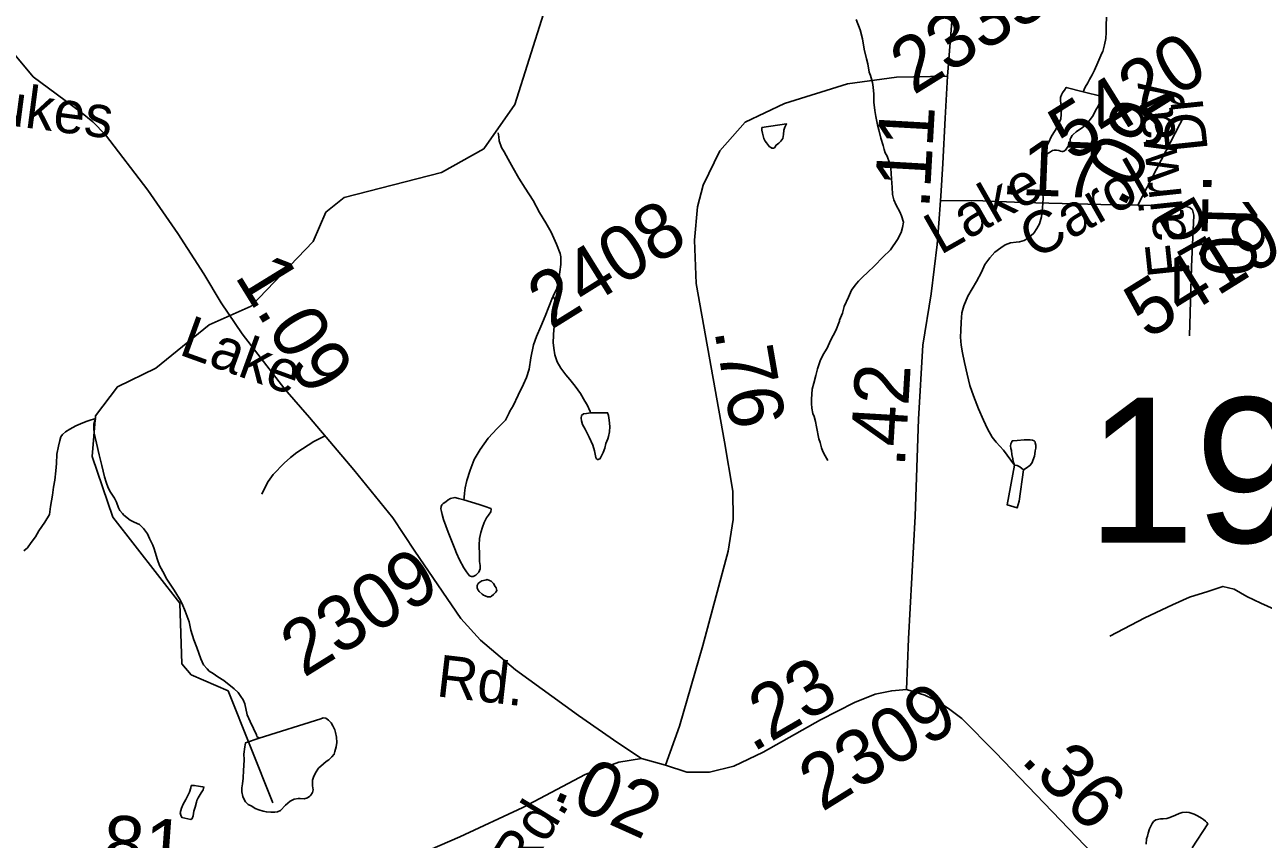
# Model space of a CAD drawing. Extents: x 2001466 to 31450019, y -30647475 to 847247.
# Drawn here: x 2197224 to 2202831, y 776986 to 780676 of the extents above; entities that cross this region are included whole.
import ezdxf

# ---------------------------------------------------------------- set-up
doc = ezdxf.new("R2010")
doc.units = 0
for name, color, linetype in [('Exist Hydrographic Misc Water Feature', 7, 'Continuous'), ('Exist Road Non-System Type 51', 7, 'Continuous'), ('Exist Road Secondary Mileage Hundredths English Label', 7, 'Continuous'), ('Exist Road Secondary Structure Standard Bridge Number Label', 7, 'Continuous'), ('Exist Road Secondary Type 41 Attributed', 7, 'Continuous'), ('Exist Road Secondary Type 51 Attributed', 7, 'Continuous'), ('Exist Road Secondary Type 51 Label', 7, 'Continuous'), ('Exist Road Secondary Type 51 Number Label', 7, 'Continuous')]:
    doc.layers.add(name, color=color, linetype=linetype)

msp = doc.modelspace()

# ---------------------------------------------------------------- linework, layer by layer
at = {"layer": 'Exist Hydrographic Misc Water Feature'}
for points in [[(2198347, 777152), (2198144, 777658.2), (2197977.1, 777730.5), (2197935, 777780.5), (2197925, 778056.3), (2197622.1, 778446.3), (2197528, 778720.5), (2197544, 778903.9), (2197643, 779036.4), (2197817.1, 779121.3), (2198058.1, 779316.5), (2198249, 779401.1), (2198530.1, 779693.8), (2198587.1, 779827.1), (2198670.1, 779894.3), (2199111, 780006.6), (2199302.1, 780114.3), (2199442.2, 780314.7), (2199572.2, 780725.3), (2199652.1, 781235.5), (2199599, 781751.5), (2199615.5, 781798.4)], [(2202015.6, 780373.2), (2202025.2, 780393.2), (2202037.5, 780412.9), (2202045.3, 780429.1), (2202057, 780449.2), (2202066.6, 780471.3), (2202082.6, 780505.4), (2202100.3, 780547.4), (2202104.6, 780555.3), (2202111.9, 780585.4), (2202118.1, 780613.6), (2202119.7, 780641.4), (2202119.5, 780673.5), (2202121.2, 780711.4)], [(2200859.3, 778701.6), (2200847.2, 778723.3), (2200837.3, 778743.5), (2200831.2, 778759.4), (2200824.8, 778783.1), (2200818.9, 778801), (2200808.8, 778855.3), (2200804.3, 778879.1), (2200798.2, 778901.1), (2200792, 778915), (2200787.9, 778938.8), (2200786.1, 778960.9), (2200785.5, 778980.9), (2200787.5, 779002.9), (2200789.6, 779025), (2200797.1, 779053), (2200804.9, 779087.1), (2200812.5, 779117.2), (2200824.4, 779153.1), (2200838.4, 779183.1), (2200856.2, 779211.2), (2200871.6, 779245.4), (2200895.6, 779291.7), (2200913.2, 779333.7), (2200913, 779337.7), (2200926.7, 779369.7), (2200934.3, 779399.8), (2200954, 779441.8), (2200966.3, 779474.1), (2200984, 779496.2), (2200998.1, 779514.3), (2201018, 779534.4), (2201039.5, 779554.3), (2201071.3, 779584.8), (2201109.2, 779622.9), (2201142.9, 779657.1), (2201174.9, 779703.4), (2201192.5, 779735.3), (2201197.8, 779757.6), (2201201.7, 779781.3), (2201193.7, 779811.3), (2201185.5, 779829.2), (2201169.3, 779859.2), (2201159.3, 779883), (2201153.1, 779907.1), (2201151.1, 779941.1), (2201149, 779958.9), (2201146.1, 780001.1), (2201144.5, 780028.9), (2201138.4, 780050.9), (2201128.1, 780080.9), (2201120.1, 780096.7), (2201115.6, 780110.8), (2201109.6, 780128.7), (2201099.6, 780162.6), (2201091, 780200.5), (2201084.8, 780222.5), (2201076.8, 780260.6), (2201072.5, 780288.4), (2201068.2, 780326.4), (2201068.2, 780362.5), (2201065.8, 780394.1), (2201061.5, 780414.2), (2201053.3, 780446.3), (2201047.5, 780462.2), (2201041, 780500.1), (2201034.8, 780522.1), (2201024.3, 780565.9), (2201016.3, 780612.2), (2201006.3, 780653.8), (2200987.4, 780699.7)], [(2201853.6, 780091.7), (2201847.8, 780095.8), (2201843.3, 780099.8), (2201843.7, 780103.8), (2201843.3, 780109.9), (2201845.2, 780115.7), (2201859.3, 780142), (2201873.3, 780172), (2201888.6, 780198), (2201906.7, 780232.2), (2201914.3, 780250.1), (2201916.3, 780270.1), (2201918.2, 780298.2), (2201913.9, 780332.1), (2201913.7, 780346.4), (2201917.6, 780358.4), (2201921.7, 780368.3), (2201925.8, 780372.1), (2201931.3, 780380.2), (2201939.3, 780392.4), (2202015.6, 780373.2)], [(2202015.6, 780373.2), (2202101.7, 780351.6), (2202095.9, 780335.4), (2202089.8, 780321.4), (2202084.1, 780307.6), (2202071.8, 780287.2), (2202060.5, 780265.4), (2202048.4, 780249.3), (2202026.6, 780221), (2202012.3, 780211), (2201984.8, 780190.8), (2201970.9, 780178.7), (2201966.8, 780174.4), (2201960.8, 780164.8), (2201957.3, 780158.4), (2201957.1, 780152.8), (2201955.1, 780142.5), (2201951.4, 780130.5), (2201941.3, 780116.6), (2201935.4, 780108.6), (2201929, 780104.2), (2201923.3, 780102.3), (2201919.4, 780102.5), (2201913.5, 780104.2), (2201905.3, 780106.2), (2201895.4, 780108.1), (2201885.2, 780108.1), (2201877.6, 780106), (2201863.4, 780097.9), (2201853.6, 780091.7)], [(2200561.5, 780211.1), (2200673.1, 780227.5), (2200664.9, 780211.7), (2200661.2, 780199.6), (2200659.1, 780179.7), (2200655.3, 780161.6), (2200647.3, 780149.5), (2200637.6, 780139.6), (2200625.5, 780131.2), (2200617.7, 780119.4), (2200613.8, 780117.2), (2200605.8, 780117.2), (2200599.7, 780121.3), (2200595.8, 780123.2), (2200581.8, 780141.1), (2200575.5, 780148.9), (2200569.3, 780161.2), (2200563.6, 780184.8), (2200561.3, 780199), (2200561.3, 780205), (2200561.5, 780211.1)], [(2199616.7, 779446.7), (2199630.6, 779478.7), (2199642.3, 779520.8), (2199646, 779556.7), (2199650.1, 779590.6), (2199651.5, 779624.8), (2199647.8, 779640.8), (2199631, 779682.7), (2199606.8, 779736.7), (2199582.6, 779778.4), (2199554.5, 779826.1), (2199525.6, 779880), (2199489.5, 779935.7), (2199461, 779981.4), (2199435, 780027.1), (2199412.6, 780067), (2199394.6, 780101), (2199382.1, 780120.7), (2199372.2, 780150.6), (2199369.8, 780168.8), (2199367.5, 780186.6)], [(2201705.5, 778681.3), (2201655.1, 778749), (2201622.3, 778784.7), (2201604.6, 778808.5), (2201582.5, 778846.3), (2201564.2, 778884.4), (2201541.3, 778936.1), (2201519.3, 778995.8), (2201503.3, 779042), (2201490.6, 779093.9), (2201478.5, 779145.6), (2201469.7, 779189.5), (2201463.8, 779225.3), (2201461.1, 779261.4), (2201461.5, 779291.4), (2201463.2, 779329.3), (2201466.6, 779371.3), (2201476.3, 779403.5), (2201494.3, 779447.5), (2201513.6, 779479.8), (2201533.3, 779513.7), (2201555.2, 779555.9), (2201571.2, 779590), (2201592.8, 779620.4), (2201616.5, 779646.4), (2201642.6, 779666.5), (2201662.5, 779678.9), (2201686.3, 779689.1), (2201712.5, 779691.2), (2201728.1, 779693.3), (2201748.2, 779699.2), (2201768.1, 779711.6), (2201791.9, 779731.5), (2201805.8, 779753.8), (2201818.1, 779773.8), (2201827.5, 779805.6), (2201831.2, 779847.7), (2201835.1, 779889.7), (2201832.5, 779931.8), (2201830.4, 779975.6), (2201826.3, 780009.9), (2201826.1, 780021.7), (2201828.4, 780031.9), (2201832, 780051.6), (2201841.7, 780071.6), (2201845.6, 780079.9), (2201853.6, 780091.7)], [(2199211.1, 778524.3), (2199213.1, 778534.1), (2199214.8, 778554.1), (2199217.2, 778578.1), (2199225, 778612.2), (2199240.2, 778658.2), (2199258, 778706.2), (2199285.7, 778752.7), (2199321.4, 778802.9), (2199363, 778846.9), (2199400.9, 778885.4), (2199416.5, 778917.6), (2199420.6, 778925.5), (2199434.4, 778949.3), (2199457.7, 778997.7), (2199481.5, 779047.7), (2199495.5, 779078.1), (2199506.8, 779116.1), (2199514.8, 779168), (2199526.4, 779225.9), (2199540, 779264), (2199560.1, 779310.1), (2199579.5, 779356.6), (2199596.8, 779398.6), (2199612.8, 779440.4), (2199616.7, 779446.7)], [(2199784.6, 778918), (2199784.2, 778924.1), (2199770, 778953.8), (2199759.8, 778971.6), (2199740.1, 779005.8), (2199715.5, 779039.5), (2199691.1, 779069.2), (2199673.1, 779091), (2199651.3, 779121), (2199634.7, 779148.7), (2199624.3, 779180.7), (2199618.7, 779210.7), (2199616.3, 779236.7), (2199618.1, 779268.9), (2199619.7, 779296.6), (2199625.5, 779330.6), (2199631.4, 779368.7), (2199629, 779400.7), (2199627.1, 779424.9), (2199616.7, 779446.7)], [(2199784.6, 778918), (2199766.8, 778915.8), (2199752.8, 778913.8), (2199744.6, 778905.7), (2199742.6, 778893.5), (2199744.4, 778881.8), (2199748.7, 778865.8), (2199761.2, 778844), (2199779.1, 778808.1), (2199795.1, 778771.9), (2199803.5, 778746.3), (2199808, 778724.1), (2199810, 778716.1), (2199811.9, 778710.1), (2199815.6, 778706.4), (2199819.9, 778706.2), (2199823.6, 778708.4), (2199827.7, 778710.2), (2199829.7, 778714.4), (2199833.6, 778720.2), (2199841.8, 778738.5), (2199849.8, 778758.4), (2199855.3, 778778.7), (2199863.1, 778800.6), (2199866.8, 778810.6), (2199871.1, 778832.7), (2199873, 778856.7), (2199870.3, 778884.7), (2199866.6, 778906.3), (2199862.3, 778918.4), (2199840.2, 778918.4), (2199814.3, 778918.3), (2199788.3, 778917.8), (2199784.6, 778918)], [(2197545.4, 778892.3), (2197523.5, 778886.3), (2197501.3, 778878.3), (2197475.5, 778868), (2197455.4, 778859.7), (2197441.7, 778851.6), (2197427.7, 778843.6), (2197407.8, 778831.6), (2197394.3, 778819.4), (2197386.3, 778809.3), (2197381.8, 778793.3), (2197376.3, 778767.4), (2197368.7, 778731.2), (2197366.6, 778689.3), (2197364.8, 778655.1), (2197359.2, 778613.4), (2197353.5, 778581.4), (2197349.8, 778545), (2197340.4, 778493.3), (2197334.8, 778457.2), (2197314.7, 778423), (2197287.3, 778382.9), (2197271.5, 778356.9), (2197253, 778330.4), (2197235.4, 778306.4), (2197219.4, 778292.5)], [(2197545.4, 778892.3), (2197539.5, 778880.2), (2197535.6, 778866.2), (2197536, 778848.4), (2197537.8, 778826.6), (2197548.1, 778780.4), (2197560.6, 778728.6), (2197572.7, 778678.9), (2197585.2, 778628.7), (2197591.4, 778604.7), (2197601.6, 778578.8), (2197611.5, 778559), (2197629.7, 778531.1), (2197638.3, 778513.2), (2197648, 778487.4), (2197654.5, 778475.5), (2197666.2, 778461.5), (2197672.4, 778455.3), (2197700.7, 778431.6), (2197712.6, 778425.7), (2197718.5, 778423.6), (2197742.5, 778411.8), (2197760.7, 778394.1), (2197779, 778370.3), (2197788.8, 778348.5), (2197803.4, 778318.3), (2197809.3, 778302.4), (2197813.8, 778286.3), (2197823.9, 778252.7), (2197833.7, 778226.9), (2197848.1, 778198.7), (2197866.3, 778164.8), (2197900.6, 778115.4), (2197924.8, 778075.2), (2197936.9, 778053.5), (2197949.6, 778019.5), (2197967.6, 777971.8), (2197975.6, 777933.7), (2197988.3, 777889.9), (2198002.3, 777855.8), (2198020.7, 777803.9), (2198033.3, 777776.1), (2198048.8, 777758.3), (2198059.1, 777748.2), (2198077.1, 777736.6), (2198097.4, 777722.6), (2198125.3, 777704.9), (2198171.5, 777667.2), (2198189.7, 777651.4), (2198201.8, 777633.4), (2198212.1, 777617.6), (2198220.1, 777599.4), (2198230.5, 777549.5), (2198244.7, 777519.8), (2198258.8, 777487.6), (2198273, 777459.9), (2198275, 777451.9), (2198285.1, 777443.9)], [(2201745.7, 778659.8), (2201757.2, 778667.8), (2201775.2, 778679.6), (2201783.2, 778689.8), (2201795.1, 778722.1), (2201797.2, 778731.9), (2201798.6, 778745.9), (2201801.1, 778758.1), (2201800.9, 778772), (2201798.6, 778782), (2201798.6, 778786.1), (2201794.3, 778792), (2201786.7, 778794), (2201776.3, 778795.9), (2201748.8, 778795.7), (2201716.4, 778793.6), (2201698.8, 778791.5), (2201694.5, 778791.3), (2201692.4, 778787.1), (2201688.7, 778777.1), (2201686.9, 778769.3), (2201688.7, 778757.3), (2201691, 778747.2), (2201693, 778729.4), (2201696.9, 778709.3), (2201699.2, 778697.2), (2201705.5, 778681.3)], [(2201705.5, 778681.3), (2201672.5, 778501.3), (2201716.8, 778487.3), (2201726.6, 778517.5), (2201745.7, 778659.8)], [(2201705.5, 778681.3), (2201717, 778679.5), (2201723.6, 778677.3), (2201729.3, 778673.7), (2201737.7, 778665.5), (2201745.7, 778659.8)], [(2199211.1, 778524.3), (2199281.6, 778502.7), (2199313.4, 778493), (2199329.4, 778486.9), (2199333.5, 778485.1), (2199335.7, 778481.1), (2199333.7, 778469.2), (2199323.6, 778454.9), (2199313.6, 778443.1), (2199304, 778421), (2199296, 778400.7), (2199288.6, 778376.6), (2199282.6, 778348.7), (2199280.6, 778318.7), (2199283, 778274.8), (2199283, 778254.6), (2199283.2, 778244.8), (2199285.3, 778226.6), (2199285.7, 778210.8), (2199279.4, 778196.7), (2199265.6, 778182.6), (2199253.5, 778176.7), (2199245.9, 778176.6), (2199237.5, 778180.3), (2199223.6, 778198.2), (2199211.3, 778216.3), (2199191.4, 778252.2), (2199178.9, 778282.1), (2199170.7, 778301.9), (2199140.3, 778377.6), (2199119.8, 778435.4), (2199113.7, 778457.4), (2199109.8, 778471.4), (2199107.5, 778483.5), (2199109.6, 778493.4), (2199111.8, 778501.6), (2199117.4, 778507.6), (2199129.5, 778515.5), (2199141.4, 778523.4), (2199151.2, 778529.7), (2199171.1, 778534), (2199187.5, 778529.9), (2199211.1, 778524.3)], [(2199339.8, 778151.1), (2199335.7, 778154.9), (2199327.5, 778159), (2199317.7, 778163), (2199313.8, 778161.1), (2199307.9, 778160.8), (2199293.7, 778156.8), (2199283.7, 778150.6), (2199275.9, 778144.5), (2199272, 778136.6), (2199271.8, 778132.6), (2199272.2, 778124.8), (2199274, 778120.8), (2199276.1, 778114.9), (2199280.6, 778108.5), (2199294.3, 778096.7), (2199300.5, 778092.9), (2199308.3, 778088.9), (2199318.3, 778084.9), (2199326.3, 778084.9), (2199332.3, 778085.3), (2199336.4, 778087.1), (2199346.2, 778095.4), (2199356.5, 778105.1), (2199360.3, 778113.1), (2199359.9, 778119.2), (2199358.1, 778125.2), (2199354, 778131.1), (2199345.6, 778145.3), (2199339.8, 778151.1)], [(2198285.1, 777443.9), (2198223.5, 777423.6), (2198219.6, 777405.5), (2198215.7, 777371.6), (2198217.6, 777347.4), (2198216, 777319.6), (2198213.9, 777299.7), (2198212.1, 777263.5), (2198208.8, 777237.6), (2198206.5, 777219.7), (2198206.5, 777201.4), (2198211, 777179.6), (2198217.2, 777165.7), (2198223.1, 777155.5), (2198235.2, 777144), (2198251.2, 777135.9), (2198267, 777126.2), (2198283, 777120.1), (2198303.3, 777114.2), (2198317.5, 777110.4), (2198337.5, 777108.6), (2198355.6, 777108.7), (2198367.3, 777110.6), (2198381, 777117), (2198403.4, 777140.8), (2198425.1, 777159.1), (2198442.9, 777167.3), (2198462.8, 777171.6), (2198471, 777171.6), (2198488.9, 777169.7), (2198503.2, 777173.6), (2198514.7, 777181.6), (2198518.8, 777185.9), (2198526.6, 777197.7), (2198528.7, 777209.9), (2198526.6, 777227.7), (2198526.2, 777253.7), (2198530.3, 777267.7), (2198539.9, 777287.8), (2198554.1, 777308), (2198575.6, 777328.2), (2198587.9, 777338.1), (2198600, 777346.5), (2198613.8, 777360.2), (2198623.8, 777372.4), (2198627.5, 777384.5), (2198633.4, 777404.3), (2198637.1, 777424.4), (2198635.3, 777448.6), (2198630.8, 777470.4), (2198626.9, 777482.3), (2198618.3, 777500.2), (2198610.5, 777514.4), (2198598.4, 777526.4), (2198586.1, 777534.3), (2198574.6, 777536.1), (2198564.5, 777531.9), (2198285.1, 777443.9)], [(2197976.7, 777230.1), (2197990.6, 777230), (2198010.9, 777226.1), (2198028.7, 777224.2), (2198034.9, 777222.5), (2198030.8, 777210.5), (2198023, 777196.3), (2198009.1, 777174.1), (2198003.3, 777162.4), (2198001.5, 777154.1), (2197995.3, 777132.3), (2197989.6, 777114.1), (2197985.9, 777091.9), (2197981.8, 777080), (2197975.6, 777076), (2197934, 777085.6), (2197929.7, 777095.6), (2197927.4, 777105.7), (2197929.7, 777115.9), (2197933.8, 777127.8), (2197941.4, 777145.8), (2197953.3, 777165.9), (2197963.3, 777187.8), (2197969.1, 777199.9), (2197975, 777219.8), (2197976.7, 777230.1)], [(2202301, 776964.2), (2202302.8, 776988.2), (2202306.9, 777000.2), (2202310.6, 777014.3), (2202316.4, 777034.1), (2202322.7, 777046.1), (2202328.1, 777058.2), (2202334, 777066.3), (2202344.5, 777074.4), (2202366.2, 777078.4), (2202378.3, 777078.7), (2202394.3, 777080.7), (2202408.2, 777084.7), (2202434.1, 777095), (2202449.9, 777103.2), (2202464.2, 777107.1), (2202481.9, 777109.3), (2202496, 777107.5), (2202518.2, 777099.3), (2202533.7, 777091.7), (2202552.2, 777081.6), (2202560.2, 777075.9), (2202570.2, 777067.9), (2202576, 777062.2), (2202580.1, 777055.9), (2202508.9, 776947.4)]]:
    msp.add_lwpolyline(points, dxfattribs=at)
at = {"layer": 'Exist Road Non-System Type 51'}
for points in [[(2202506.1, 779579.9), (2202497.9, 779267.8)], [(2198583, 778813.7), (2198532.3, 778788.2), (2198455.1, 778739), (2198427.4, 778716.5), (2198397.9, 778690.1), (2198348.6, 778639.4), (2198325, 778607.1), (2198313.3, 778584.9), (2198297, 778549.4)], [(2202136.7, 777905.7), (2202294.8, 777990), (2202420.4, 778049.1), (2202498.1, 778083.1), (2202580.9, 778108.3), (2202648.9, 778131.9), (2202699.1, 778118.6), (2202756.7, 778086.1), (2202820.3, 778056.5), (2202944.4, 778000.3), (2203018.3, 778000.3), (2203151.3, 778004.8), (2203468.6, 777971)]]:
    msp.add_lwpolyline(points, dxfattribs=at)
at = {"layer": 'Exist Road Secondary Type 41 Attributed'}
msp.add_lwpolyline([(2201401.6, 780443.9), (2201171.4, 780439.7), (2200949.5, 780408.3), (2200663.9, 780320.3), (2200486, 780234.4), (2200370.9, 780104.6), (2200295.5, 779949.6), (2200269.4, 779851.2), (2200256.8, 779700.4), (2200263.1, 779503.5), (2200391.8, 778787.3), (2200429.5, 778563.2), (2200431.6, 778435.5), (2200408.6, 778291), (2200294.5, 777863.7), (2200187.8, 777499.3), (2200124.4, 777321.4)], dxfattribs=at)
at = {"layer": 'Exist Road Secondary Type 51 Attributed'}
msp.add_line((2202263.9, 779859.4), (2202474.3, 780266.7), dxfattribs=at)
for points in [[(2201401.6, 780443.9), (2201435.1, 780864.8), (2201478.5, 781291.2), (2201501.6, 781528.1)], [(2200016.7, 777352.7), (2199908.4, 777422.9), (2199731, 777546.5), (2199445.3, 777753.9), (2199287.4, 777888.3), (2199198.5, 777987), (2198989.3, 778291.2), (2198890.6, 778443.2), (2198712.9, 778660.6), (2198513.5, 778897.5), (2198401, 779025.9), (2198207.5, 779276.7), (2198112.8, 779417), (2198033.8, 779547.3), (2197917.3, 779731), (2197781.1, 779926.5), (2197589.6, 780177.4), (2197532.4, 780236.6), (2197476.1, 780281.6), (2197261.8, 780440), (2197172.6, 780547.5)], [(2201369.8, 779879.7), (2201371.5, 779900.3), (2201379.9, 780047.8), (2201391.4, 780253.6), (2201401.6, 780443.9)], [(2201216.1, 777665.1), (2201224.7, 777894.1), (2201255.6, 778450.1), (2201270.3, 778889.9), (2201290.1, 779225), (2201327.8, 779457.5), (2201354.5, 779680.5), (2201361.8, 779776.8), (2201369.8, 779879.7)], [(2201369.8, 779879.7), (2201561.1, 779878.7), (2201740.5, 779871.2), (2201921.1, 779866.9), (2202095.2, 779862.6), (2202263.9, 779859.4)], [(2202263.9, 779859.4), (2202427, 779856.4), (2202473.3, 779854.3), (2202498.5, 779848), (2202511.1, 779837.5), (2202517.1, 779814.3), (2202506.1, 779579.9)], [(2201216.1, 777665.1), (2201149, 777659.1), (2201074, 777643.3), (2200981.2, 777605.8), (2200827.2, 777526.8), (2200566.6, 777380.7), (2200434.3, 777317.5), (2200323.8, 777289.8), (2200221.1, 777289.8), (2200124.4, 777321.4)], [(2202589.7, 776361.1), (2202475.6, 776484), (2202207.1, 776766.4), (2201618.8, 777378.7), (2201466.8, 777532.7), (2201411.5, 777574.2), (2201366.1, 777605.8), (2201330.6, 777623.6), (2201299, 777639.4), (2201216.1, 777665.1)], [(2195817, 776746.8), (2196150.8, 776753.8), (2197284, 776797.8), (2197422.2, 776793.6), (2197740.3, 776770.5), (2197972.6, 776753.8), (2198155.7, 776751.7), (2198318.9, 776770.5), (2198722.8, 776829.2), (2198932.1, 776883.6), (2199193.7, 776996.7), (2199478.3, 777130.8), (2199761.2, 777279.9), (2199913.2, 777335.2), (2200016.7, 777352.7)], [(2200124.4, 777321.4), (2200016.7, 777352.7)]]:
    msp.add_lwpolyline(points, dxfattribs=at)

# ---------------------------------------------------------------- texts
at = {"layer": 'Exist Road Secondary Mileage Hundredths English Label'}
for s, rotation, p in [('.09', 62.6826, (2202198.7, 779840.3)), ('.11', 86.7956, (2201319, 779839.7)), ('.17', 357.6127, (2201640.8, 779909.4)), ('.10', 268.3695, (2202559.7, 780004)), ('1.09', 301.5852, (2198171.1, 779538.1)), ('.76', 279.8584, (2200345.2, 779291.5)), ('.42', 86.6045, (2201207.8, 778668.8)), ('.23', 30.1964, (2200519.4, 777377.6)), ('.36', 314.5175, (2201726.9, 777341.6)), ('.02', 335.7532, (2199604.9, 777173.7)), ('.81', 355.8749, (2197477.4, 776855.3))]:
    msp.add_text(s, height=250, rotation=rotation, dxfattribs=at).set_placement(p)
at = {"layer": 'Exist Road Secondary Structure Standard Bridge Number Label'}
msp.add_text('195', height=656.17, dxfattribs=at).set_placement((2202033.6, 778330.1))
at = {"layer": 'Exist Road Secondary Type 51 Label'}
for s, rotation, p in [('Dukes', 352.5366, (2196897.5, 780253.6)), ('Fairway', 96.0111, (2202500.1, 779543)), ('Dr', 96.0111, (2202580.9, 780107.6)), ('Carol', 29.6586, (2201798.8, 779610.2)), ('Lake', 29.6586, (2201369.3, 779631.2)), ('Dr', 299.6586, (2202341.5, 779821.9)), ('Lake', 340.0579, (2197915.9, 779184.2)), ('Rd.', 353.4029, (2199082.9, 777634.6)), ('Rd.', 58.4949, (2199485.9, 776805.8))]:
    msp.add_text(s, height=190, rotation=rotation, dxfattribs=at).set_placement(p)
at = {"layer": 'Exist Road Secondary Type 51 Number Label'}
for s, p in [('2335', (2201247.6, 780355.4)), ('5420', (2201963.8, 780052.2)), ('2408', (2199606, 779292)), ('5419', (2202307.3, 779247.7)), ('2309', (2198487, 777715.8)), ('2309', (2200834, 777108))]:
    msp.add_text(s, height=250, rotation=31.918, dxfattribs=at).set_placement(p)

doc.saveas('drawing.dxf')
